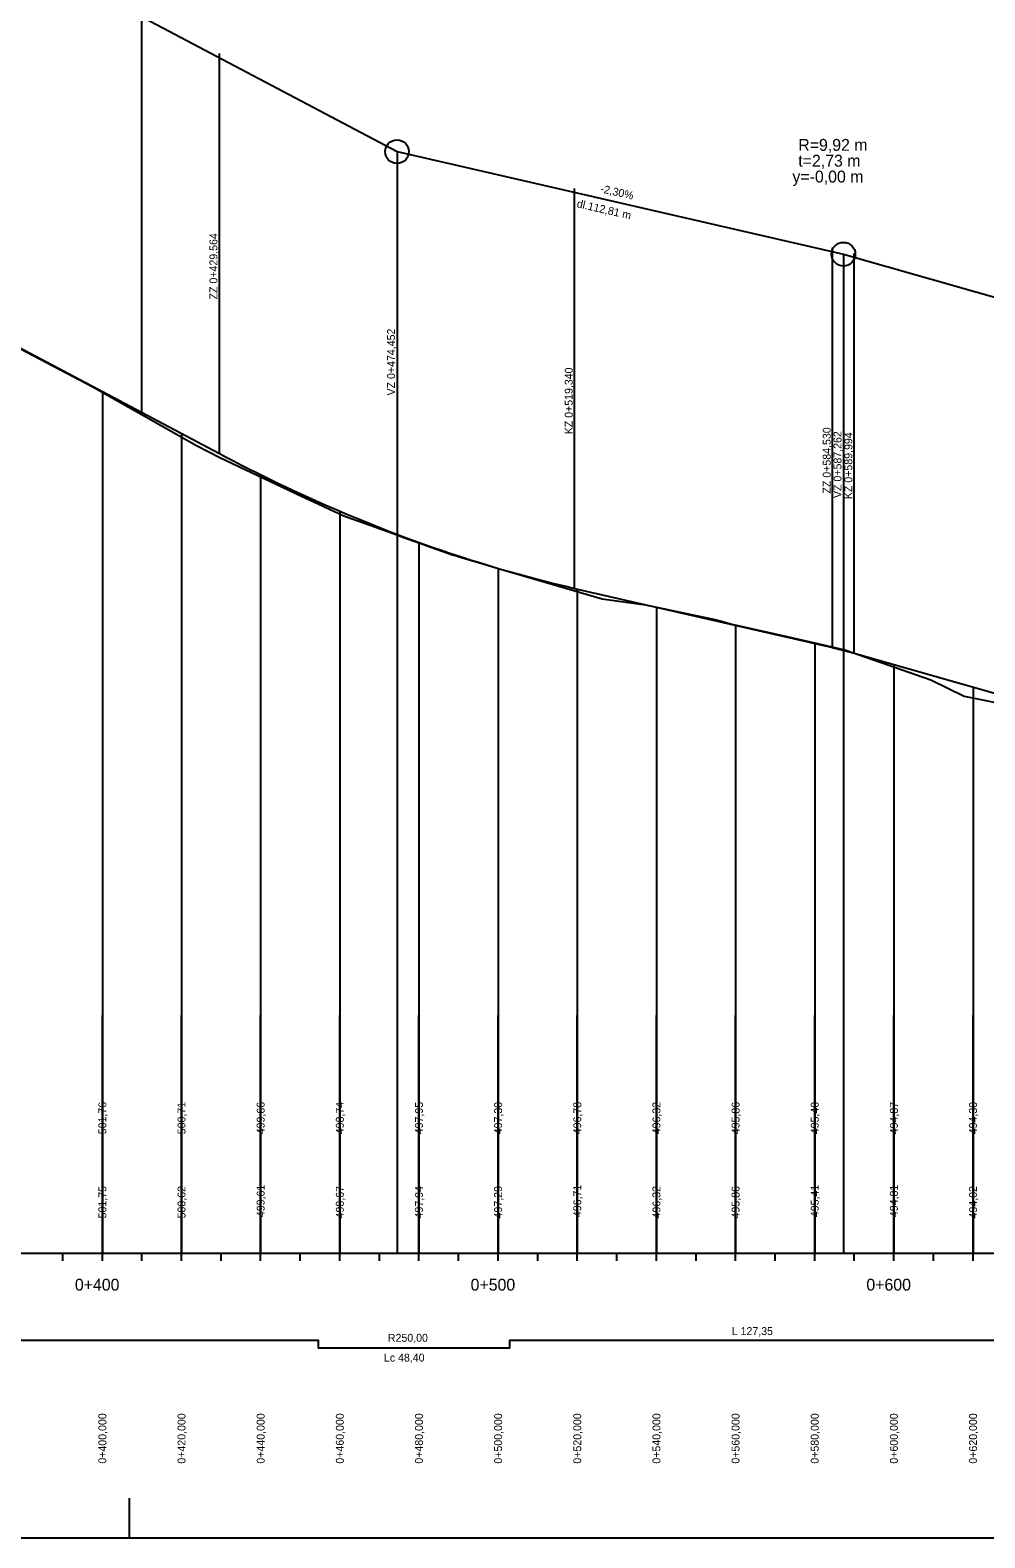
# Model space of a CAD drawing. Extents: x -632716 to -629545, y -1094726 to -1088285.
# Drawn here: x -632232.2 to -631991, y -1094726.3 to -1094345.4 of the extents above; entities that cross this region are included whole.
import ezdxf

# ---------------------------------------------------------------- set-up
doc = ezdxf.new("R2010")
doc.units = 0
for name, color, linetype in [('20', 7, 'Continuous'), ('Default', 7, 'Continuous'), ('formát', 7, 'Continuous'), ('NIVELETA_VYSKY', 7, 'Continuous'), ('REZ_POPIS', 7, 'Continuous'), ('REZ_TABULKA', 7, 'Continuous'), ('REZ_TENKA', 7, 'Continuous'), ('REZ_TLUSTA', 7, 'Continuous'), ('SKLONY_NIVELETA', 7, 'Continuous'), ('SKLONY_POPIS', 7, 'Continuous'), ('TECNY_NIVELETA', 7, 'Continuous'), ('TEREN_VYSKY', 7, 'Continuous'), ('VOZOVKA', 7, 'Continuous')]:
    doc.layers.add(name, color=color, linetype=linetype)

msp = doc.modelspace()

# ---------------------------------------------------------------- linework, layer by layer
at = {"layer": '20'}
for points in [[(-632213.94, -1094436.67), (-632213.94, -1094604.31), (-632213.94, -1094654.31), (-632213.94, -1094594.31)], [(-632193.94, -1094447.26), (-632193.94, -1094604.31), (-632193.94, -1094654.31), (-632193.94, -1094594.31)], [(-632173.94, -1094457.67), (-632173.94, -1094604.31), (-632173.94, -1094654.31), (-632173.94, -1094594.31)], [(-632153.94, -1094466.89), (-632153.94, -1094604.31), (-632153.94, -1094654.31), (-632153.94, -1094594.31)], [(-632133.94, -1094474.78), (-632133.94, -1094604.31), (-632133.94, -1094654.31), (-632133.94, -1094594.31)], [(-632113.94, -1094481.33), (-632113.94, -1094604.31), (-632113.94, -1094654.31), (-632113.94, -1094594.31)], [(-632093.94, -1094486.55), (-632093.94, -1094604.31), (-632093.94, -1094654.31), (-632093.94, -1094594.31)], [(-632073.94, -1094491.14), (-632073.94, -1094604.31), (-632073.94, -1094654.31), (-632073.94, -1094594.31)], [(-632053.94, -1094495.74), (-632053.94, -1094604.31), (-632053.94, -1094654.31), (-632053.94, -1094594.31)], [(-632033.94, -1094500.33), (-632033.94, -1094604.31), (-632033.94, -1094654.31), (-632033.94, -1094594.31)], [(-632013.94, -1094505.63), (-632013.94, -1094604.31), (-632013.94, -1094654.31), (-632013.94, -1094594.31)], [(-631993.94, -1094511.32), (-631993.94, -1094604.31), (-631993.94, -1094654.31), (-631993.94, -1094594.31)]]:
    msp.add_lwpolyline(points, dxfattribs=at)
at = {"layer": 'Default'}
for p, q in [((-632268.81, -1094407.63), (-632184.37, -1094452.32)), ((-632094.6, -1094486.4), (-632029.41, -1094501.37)), ((-632023.94, -1094502.78), (-631940.73, -1094526.48))]:
    msp.add_line(p, q, dxfattribs=at)
for points in [[(-632184.37, -1094452.32), (-632182.5, -1094453.31), (-632180.63, -1094454.28), (-632178.76, -1094455.24), (-632176.89, -1094456.19), (-632175.02, -1094457.13), (-632173.15, -1094458.05), (-632171.28, -1094458.97), (-632169.41, -1094459.87), (-632167.54, -1094460.76), (-632165.67, -1094461.64), (-632163.8, -1094462.51), (-632161.93, -1094463.36), (-632160.06, -1094464.21), (-632158.19, -1094465.04), (-632156.32, -1094465.86), (-632154.45, -1094466.67), (-632152.58, -1094467.47), (-632150.71, -1094468.25), (-632148.84, -1094469.03), (-632146.97, -1094469.79), (-632145.1, -1094470.54), (-632143.23, -1094471.28), (-632141.36, -1094472.01), (-632137.62, -1094473.43), (-632135.74, -1094474.12), (-632133.87, -1094474.8), (-632132, -1094475.47), (-632130.13, -1094476.13), (-632128.26, -1094476.77), (-632126.39, -1094477.41), (-632124.52, -1094478.03), (-632122.65, -1094478.64), (-632120.78, -1094479.24), (-632118.91, -1094479.82), (-632117.04, -1094480.4), (-632115.17, -1094480.96), (-632113.3, -1094481.52), (-632111.43, -1094482.06), (-632109.56, -1094482.59), (-632107.69, -1094483.1), (-632105.82, -1094483.61), (-632103.95, -1094484.1), (-632102.08, -1094484.58), (-632100.21, -1094485.05), (-632098.34, -1094485.51), (-632096.47, -1094485.96), (-632094.6, -1094486.4)], [(-632029.41, -1094501.37), (-632029.29, -1094501.4), (-632029.18, -1094501.42), (-632029.07, -1094501.45), (-632028.95, -1094501.48), (-632028.84, -1094501.5), (-632028.72, -1094501.53), (-632028.61, -1094501.56), (-632028.5, -1094501.58), (-632028.38, -1094501.61), (-632028.27, -1094501.64), (-632028.16, -1094501.67), (-632028.04, -1094501.69), (-632027.93, -1094501.72), (-632027.81, -1094501.75), (-632027.7, -1094501.78), (-632027.59, -1094501.81), (-632027.47, -1094501.83), (-632027.36, -1094501.86), (-632027.24, -1094501.89), (-632027.13, -1094501.92), (-632027.02, -1094501.95), (-632026.9, -1094501.98), (-632026.79, -1094502.01), (-632026.56, -1094502.07), (-632026.45, -1094502.1), (-632026.33, -1094502.12), (-632026.22, -1094502.15), (-632026.11, -1094502.18), (-632025.99, -1094502.21), (-632025.88, -1094502.24), (-632025.76, -1094502.27), (-632025.65, -1094502.31), (-632025.54, -1094502.34), (-632025.42, -1094502.37), (-632025.31, -1094502.4), (-632025.2, -1094502.43), (-632025.08, -1094502.46), (-632024.97, -1094502.49), (-632024.85, -1094502.52), (-632024.74, -1094502.55), (-632024.63, -1094502.58), (-632024.51, -1094502.62), (-632024.4, -1094502.65), (-632024.29, -1094502.68), (-632024.17, -1094502.71), (-632024.06, -1094502.74), (-632023.94, -1094502.78)]]:
    msp.add_lwpolyline(points, dxfattribs=at)
at = {"layer": 'formát'}
msp.add_line((-632207.11, -1094726.26), (-632207.11, -1094716.26), dxfattribs=at)
msp.add_lwpolyline([(-632705.71, -1094726.26), (-631367.11, -1094726.26), (-631367.11, -1094132.26), (-632705.71, -1094132.26)], close=True, dxfattribs=at)
at = {"layer": 'REZ_TABULKA'}
msp.add_lwpolyline([(-632323.31, -1094676.31), (-632159.37, -1094676.31), (-632159.37, -1094678.23), (-632110.97, -1094678.23), (-632110.97, -1094676.31), (-631983.62, -1094676.31), (-631983.62, -1094676.31), (-631973.62, -1094671.51), (-631973.62, -1094671.51), (-631937.6, -1094671.51), (-631937.6, -1094671.51), (-631927.6, -1094676.31), (-631927.6, -1094676.31), (-631871.92, -1094676.31), (-631871.92, -1094676.31), (-631861.92, -1094684.31), (-631861.92, -1094684.31), (-631830.2, -1094684.31), (-631830.2, -1094684.31), (-631820.2, -1094676.31), (-631820.2, -1094676.31), (-631799.15, -1094676.31)], dxfattribs=at)
at = {"layer": 'REZ_TENKA'}
for p, q in [((-632223.94, -1094656.31), (-632223.94, -1094654.31)), ((-632203.94, -1094656.31), (-632203.94, -1094654.31)), ((-632193.94, -1094656.31), (-632193.94, -1094654.31)), ((-632183.94, -1094656.31), (-632183.94, -1094654.31)), ((-632173.94, -1094656.31), (-632173.94, -1094654.31)), ((-632163.94, -1094656.31), (-632163.94, -1094654.31)), ((-632153.94, -1094656.31), (-632153.94, -1094654.31)), ((-632143.94, -1094656.31), (-632143.94, -1094654.31)), ((-632133.94, -1094656.31), (-632133.94, -1094654.31)), ((-632123.94, -1094656.31), (-632123.94, -1094654.31)), ((-632103.94, -1094656.31), (-632103.94, -1094654.31)), ((-632093.94, -1094656.31), (-632093.94, -1094654.31)), ((-632083.94, -1094656.31), (-632083.94, -1094654.31)), ((-632073.94, -1094656.31), (-632073.94, -1094654.31)), ((-632063.94, -1094656.31), (-632063.94, -1094654.31)), ((-632053.94, -1094656.31), (-632053.94, -1094654.31)), ((-632043.94, -1094656.31), (-632043.94, -1094654.31)), ((-632033.94, -1094656.31), (-632033.94, -1094654.31)), ((-632023.94, -1094656.31), (-632023.94, -1094654.31)), ((-632003.94, -1094656.31), (-632003.94, -1094654.31)), ((-631993.94, -1094656.31), (-631993.94, -1094654.31))]:
    msp.add_line(p, q, dxfattribs=at)
at = {"layer": 'REZ_TLUSTA'}
for p, q in [((-632213.94, -1094656.31), (-632213.94, -1094652.31)), ((-632113.94, -1094656.31), (-632113.94, -1094652.31)), ((-632013.94, -1094656.31), (-632013.94, -1094652.31)), ((-632613.94, -1094654.31), (-631793.94, -1094654.31))]:
    msp.add_line(p, q, dxfattribs=at)
at = {"layer": 'SKLONY_NIVELETA'}
for p, q in [((-632302.68, -1094289.7), (-632139.49, -1094376.08)), ((-632139.49, -1094376.08), (-632139.49, -1094654.31)), ((-632139.49, -1094376.08), (-632026.68, -1094402)), ((-632026.68, -1094402), (-632026.68, -1094654.31)), ((-632026.68, -1094402), (-631932.04, -1094428.95)), ((-632268.81, -1094407.63), (-632184.37, -1094452.32)), ((-632094.6, -1094486.4), (-632029.41, -1094501.37)), ((-632023.94, -1094502.78), (-631940.73, -1094526.48))]:
    msp.add_line(p, q, dxfattribs=at)
for points in [[(-632184.37, -1094452.32), (-632182.5, -1094453.31), (-632180.63, -1094454.28), (-632178.76, -1094455.24), (-632176.89, -1094456.19), (-632175.02, -1094457.13), (-632173.15, -1094458.05), (-632171.28, -1094458.97), (-632169.41, -1094459.87), (-632167.54, -1094460.76), (-632165.67, -1094461.64), (-632163.8, -1094462.51), (-632161.93, -1094463.36), (-632160.06, -1094464.21), (-632158.19, -1094465.04), (-632156.32, -1094465.86), (-632154.45, -1094466.67), (-632152.58, -1094467.47), (-632150.71, -1094468.25), (-632148.84, -1094469.03), (-632146.97, -1094469.79), (-632145.1, -1094470.54), (-632143.23, -1094471.28), (-632141.36, -1094472.01), (-632137.62, -1094473.43), (-632135.74, -1094474.12), (-632133.87, -1094474.8), (-632132, -1094475.47), (-632130.13, -1094476.13), (-632128.26, -1094476.77), (-632126.39, -1094477.41), (-632124.52, -1094478.03), (-632122.65, -1094478.64), (-632120.78, -1094479.24), (-632118.91, -1094479.82), (-632117.04, -1094480.4), (-632115.17, -1094480.96), (-632113.3, -1094481.52), (-632111.43, -1094482.06), (-632109.56, -1094482.59), (-632107.69, -1094483.1), (-632105.82, -1094483.61), (-632103.95, -1094484.1), (-632102.08, -1094484.58), (-632100.21, -1094485.05), (-632098.34, -1094485.51), (-632096.47, -1094485.96), (-632094.6, -1094486.4)], [(-632029.41, -1094501.37), (-632029.29, -1094501.4), (-632029.18, -1094501.42), (-632029.07, -1094501.45), (-632028.95, -1094501.48), (-632028.84, -1094501.5), (-632028.72, -1094501.53), (-632028.61, -1094501.56), (-632028.5, -1094501.58), (-632028.38, -1094501.61), (-632028.27, -1094501.64), (-632028.16, -1094501.67), (-632028.04, -1094501.69), (-632027.93, -1094501.72), (-632027.81, -1094501.75), (-632027.7, -1094501.78), (-632027.59, -1094501.81), (-632027.47, -1094501.83), (-632027.36, -1094501.86), (-632027.24, -1094501.89), (-632027.13, -1094501.92), (-632027.02, -1094501.95), (-632026.9, -1094501.98), (-632026.79, -1094502.01), (-632026.56, -1094502.07), (-632026.45, -1094502.1), (-632026.33, -1094502.12), (-632026.22, -1094502.15), (-632026.11, -1094502.18), (-632025.99, -1094502.21), (-632025.88, -1094502.24), (-632025.76, -1094502.27), (-632025.65, -1094502.31), (-632025.54, -1094502.34), (-632025.42, -1094502.37), (-632025.31, -1094502.4), (-632025.2, -1094502.43), (-632025.08, -1094502.46), (-632024.97, -1094502.49), (-632024.85, -1094502.52), (-632024.74, -1094502.55), (-632024.63, -1094502.58), (-632024.51, -1094502.62), (-632024.4, -1094502.65), (-632024.29, -1094502.68), (-632024.17, -1094502.71), (-632024.06, -1094502.74), (-632023.94, -1094502.78)]]:
    msp.add_lwpolyline(points, dxfattribs=at)
for centre in [(-632139.49, -1094376.08), (-632026.68, -1094402)]:
    msp.add_circle(centre, 3, dxfattribs=at)
at = {"layer": 'TECNY_NIVELETA'}
for p, q in [((-632203.94, -1094441.97), (-632203.94, -1094285.58)), ((-632184.37, -1094452.32), (-632184.37, -1094351.32)), ((-632139.49, -1094376.08), (-632139.49, -1094376.08)), ((-632094.6, -1094486.4), (-632094.6, -1094385.4)), ((-632029.41, -1094501.37), (-632029.41, -1094400.37)), ((-632026.68, -1094402), (-632026.68, -1094402)), ((-632023.94, -1094502.78), (-632023.94, -1094401.78))]:
    msp.add_line(p, q, dxfattribs=at)
at = {"layer": 'VOZOVKA'}
msp.add_lwpolyline([(-632246.22, -1094419.84), (-632216.34, -1094435.47), (-632190.19, -1094450.28), (-632184.22, -1094453.38), (-632163.59, -1094463.08), (-632159.37, -1094465.05), (-632157.95, -1094465.72), (-632156.52, -1094466.38), (-632155.1, -1094467.05), (-632154.68, -1094467.24), (-632153.85, -1094467.64), (-632153.68, -1094467.72), (-632152.49, -1094468.23), (-632152.25, -1094468.32), (-632150.83, -1094468.83), (-632149.4, -1094469.34), (-632147.98, -1094469.84), (-632146.56, -1094470.35), (-632145.13, -1094470.85), (-632143.71, -1094471.36), (-632142.75, -1094471.7), (-632142.29, -1094471.87), (-632140.86, -1094472.39), (-632139.44, -1094472.92), (-632138.02, -1094473.44), (-632136.59, -1094473.96), (-632135.17, -1094474.47), (-632133.75, -1094474.99), (-632132.32, -1094475.5), (-632130.9, -1094476.01), (-632129.47, -1094476.51), (-632128.05, -1094477.01), (-632126.63, -1094477.51), (-632125.46, -1094477.92), (-632125.2, -1094477.99), (-632124.48, -1094478.18), (-632123.78, -1094478.4), (-632122.36, -1094478.84), (-632120.93, -1094479.27), (-632119.51, -1094479.7), (-632118.09, -1094480.13), (-632116.66, -1094480.56), (-632115.24, -1094480.98), (-632113.81, -1094481.4), (-632112.39, -1094481.82), (-632110.97, -1094482.24), (-632087.61, -1094489.05), (-632084.06, -1094489.52), (-632076.7, -1094490.52), (-632058.76, -1094494.37), (-632054.87, -1094495.46), (-632039.45, -1094498.94), (-632026.3, -1094501.89), (-632004.6, -1094509.51), (-631996.21, -1094513.62), (-631983.62, -1094516.16)], dxfattribs=at)

# ---------------------------------------------------------------- texts
at = {"layer": 'NIVELETA_VYSKY'}
for s, p in [('501,76', (-632212.94, -1094624.31)), ('500,71', (-632192.94, -1094624.31)), ('499,66', (-632172.94, -1094624.31)), ('498,74', (-632152.94, -1094624.31)), ('497,95', (-632132.94, -1094624.31)), ('497,30', (-632112.94, -1094624.31)), ('496,78', (-632092.94, -1094624.31)), ('496,32', (-632072.94, -1094624.31)), ('495,86', (-632052.94, -1094624.31)), ('495,40', (-632032.94, -1094624.31)), ('494,87', (-632012.94, -1094624.31)), ('494,30', (-631992.94, -1094624.31))]:
    msp.add_text(s, height=2, rotation=90, dxfattribs=at).set_placement(p)
at = {"layer": 'REZ_POPIS'}
for s, p in [('0+400', (-632220.89, -1094663.81)), ('0+500', (-632120.89, -1094663.81)), ('0+600', (-632020.89, -1094663.81))]:
    msp.add_text(s, height=3, dxfattribs=at).set_placement(p)
at = {"layer": 'REZ_TABULKA'}
for s, p in [('R250,00', (-632141.79, -1094676.73)), ('L 127,35', (-632054.91, -1094675.04)), ('Lc 48,40', (-632142.79, -1094681.73))]:
    msp.add_text(s, height=2, dxfattribs=at).set_placement(p)
for s, p in [('0+400,000', (-632212.94, -1094707.52)), ('0+420,000', (-632192.94, -1094707.52)), ('0+440,000', (-632172.94, -1094707.52)), ('0+460,000', (-632152.94, -1094707.52)), ('0+480,000', (-632132.94, -1094707.52)), ('0+500,000', (-632112.94, -1094707.52)), ('0+520,000', (-632092.94, -1094707.52)), ('0+540,000', (-632072.94, -1094707.52)), ('0+560,000', (-632052.94, -1094707.52)), ('0+580,000', (-632032.94, -1094707.52)), ('0+600,000', (-632012.94, -1094707.52)), ('0+620,000', (-631992.94, -1094707.52))]:
    msp.add_text(s, height=2, rotation=90, dxfattribs=at).set_placement(p)
at = {"layer": 'SKLONY_POPIS'}
for s, p in [('R=9,92 m', (-632038.1, -1094375.87)), ('t=2,73 m', (-632038.1, -1094379.87)), ('y=-0,00 m', (-632039.58, -1094383.87))]:
    msp.add_text(s, height=3, dxfattribs=at).set_placement(p)
for s, rotation, p in [('-2,30%', 347.0629, (-632088.23, -1094386.32)), ('dl.112,81 m', 347.0629, (-632094.19, -1094390.08)), ('ZZ 0+429,564', 90, (-632184.87, -1094413.41)), ('VZ 0+474,452', 90, (-632139.99, -1094437.67)), ('KZ 0+519,340', 90, (-632095.1, -1094447.48)), ('ZZ 0+584,530', 90, (-632029.91, -1094462.45)), ('VZ 0+587,262', 90, (-632027.18, -1094463.58)), ('KZ 0+589,994', 90, (-632024.44, -1094463.86))]:
    msp.add_text(s, height=2, rotation=rotation, dxfattribs=at).set_placement(p)
at = {"layer": 'TEREN_VYSKY'}
for s, p in [('501,75', (-632212.94, -1094645.57)), ('500,62', (-632192.94, -1094645.57)), ('499,61', (-632172.94, -1094645.24)), ('498,67', (-632152.94, -1094645.57)), ('497,94', (-632132.94, -1094645.57)), ('497,29', (-632112.94, -1094645.57)), ('496,71', (-632092.94, -1094645.24)), ('496,32', (-632072.94, -1094645.57)), ('495,86', (-632052.94, -1094645.57)), ('495,41', (-632032.94, -1094645.24)), ('494,81', (-632012.94, -1094645.24)), ('494,02', (-631992.94, -1094645.57))]:
    msp.add_text(s, height=2, rotation=90, dxfattribs=at).set_placement(p)

doc.saveas('drawing.dxf')
